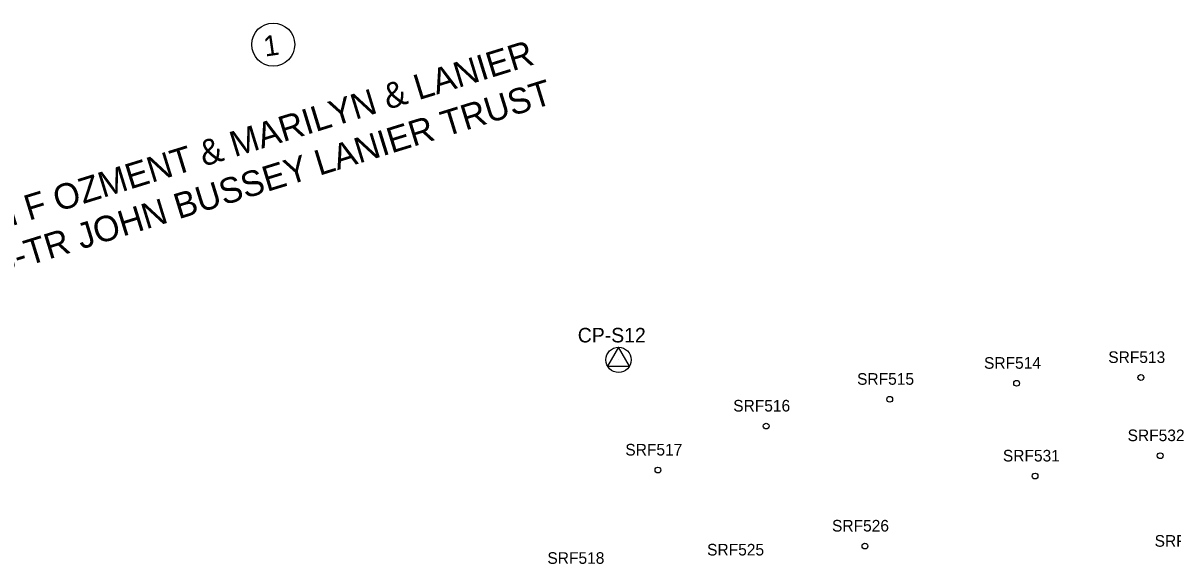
# Model space of a CAD drawing. Extents: x 818717 to 846077, y 440014 to 541392.
# Drawn here: x 830937.7 to 831333.4, y 493131.7 to 493317.8 of the extents above; entities that cross this region are included whole.
import ezdxf

# ---------------------------------------------------------------- set-up
doc = ezdxf.new("R2010")
doc.units = 0
for name, color, linetype in [('SURVEY - CONTROL with Text', 7, 'Continuous'), ('SURVEY - DTM - Spot Points - Locators', 7, 'Continuous'), ('SURVEY - DTM - Spot Points - Point Numbers', 7, 'Continuous'), ('SURVEY - PROPERTY - Owners', 7, 'Continuous'), ('SURVEY - PROPERTY - Tract Numbers', 7, 'Continuous')]:
    doc.layers.add(name, color=color, linetype=linetype)

msp = doc.modelspace()

# ---------------------------------------------------------------- linework, layer by layer
at = {"layer": 'SURVEY - CONTROL with Text'}
for p, q in [((831142.82, 493206.25), (831139.05, 493199.72)), ((831146.59, 493199.72), (831142.82, 493206.25)), ((831139.05, 493199.72), (831146.59, 493199.72)), ((831142.82, 493201.9), (831142.82, 493201.9))]:
    msp.add_line(p, q, dxfattribs=at)
msp.add_circle((831142.82, 493201.9), 4.35, dxfattribs=at)
at = {"layer": 'SURVEY - DTM - Spot Points - Locators'}
for centre in [(831322.71, 493195.83), (831279.92, 493193.84), (831236.2, 493188.33), (831193.65, 493179.12), (831329.37, 493168.93), (831156.39, 493163.99), (831286.26, 493161.93), (831227.68, 493137.83)]:
    msp.add_circle(centre, 1, dxfattribs=at)
at = {"layer": 'SURVEY - PROPERTY - Owners'}
msp.add_circle((831023.88, 493310.38), 7.42, dxfattribs=at)

# ---------------------------------------------------------------- texts
at = {"layer": 'SURVEY - CONTROL with Text'}
msp.add_text('CP-S12', height=5, dxfattribs=at).set_placement((831128.77, 493207.9))
at = {"layer": 'SURVEY - DTM - Spot Points - Point Numbers'}
for s, p in [('SRF514', (831268.68, 493198.84)), ('SRF513', (831311.47, 493200.83)), ('SRF515', (831224.96, 493193.33)), ('SRF516', (831182.3, 493184.12)), ('SRF532', (831318.13, 493173.93)), ('SRF517', (831145.15, 493168.99)), ('SRF531', (831275.18, 493166.93)), ('SRF526', (831216.33, 493142.83)), ('SRF533', (831327.44, 493137.61)), ('SRF518', (831118.31, 493131.72)), ('SRF525', (831173.31, 493134.59))]:
    msp.add_text(s, height=4, dxfattribs=at).set_placement(p)
at = {"layer": 'SURVEY - PROPERTY - Owners'}
for s, p in [('WILLIAM F OZMENT & MARILYN & LANIER', (830890.67, 493234.58)), ('JOHN B-TR JOHN BUSSEY LANIER TRUST', (830895.02, 493220.49))]:
    msp.add_text(s, height=8.75, rotation=17.1724, dxfattribs=at).set_placement(p)
at = {"layer": 'SURVEY - PROPERTY - Tract Numbers'}
msp.add_text('1', height=7, rotation=8.2451, dxfattribs=at).set_placement((831021.09, 493306.23))

doc.saveas('drawing.dxf')
